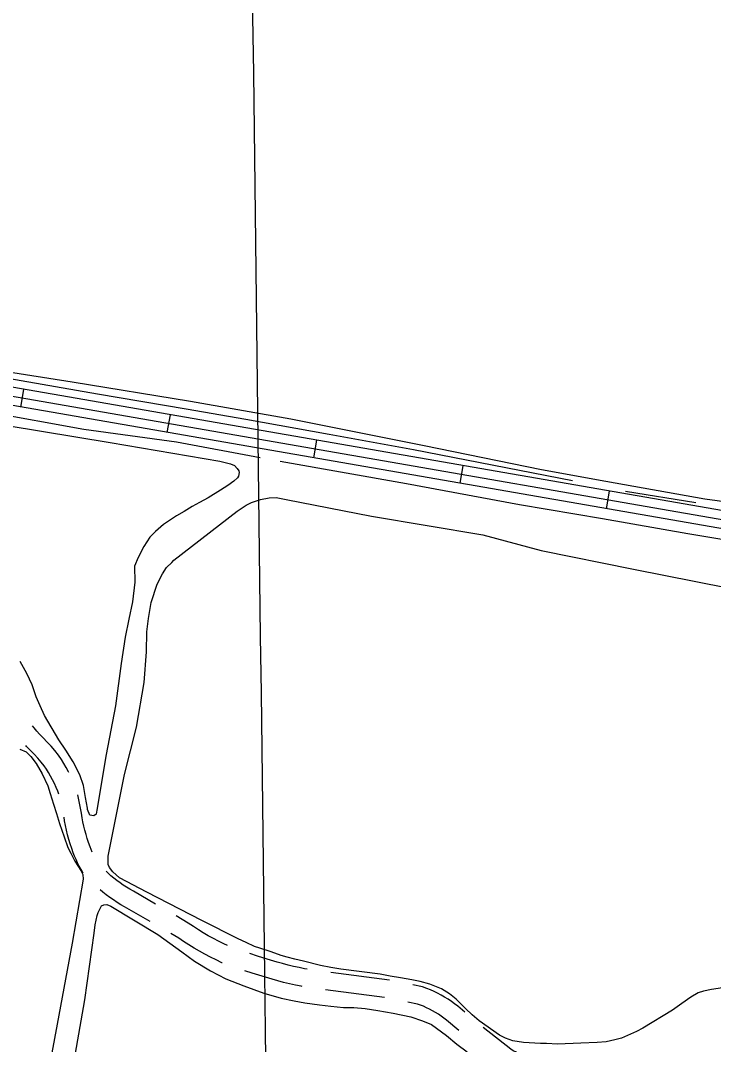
# Model space of a CAD drawing. Extents: x 3715084 to 3753216, y 488173 to 513963.
# Drawn here: x 3729338 to 3730504, y 507143 to 508865 of the extents above; entities that cross this region are included whole.
import ezdxf

# ---------------------------------------------------------------- set-up
doc = ezdxf.new("R2010")
doc.units = 0
for name, color, linetype in [('V-GRID-MAJR', 7, 'Continuous'), ('V-ROAD-CNTR', 7, 'Continuous'), ('V-SITE-VEGE', 7, 'Continuous'), ('V-TOPO-SHOR', 7, 'Continuous')]:
    doc.layers.add(name, color=color, linetype=linetype)

msp = doc.modelspace()

# ---------------------------------------------------------------- linework, layer by layer
at = {"layer": 'V-GRID-MAJR'}
msp.add_spline([(3729916.433, 493722.87), (3729841.541, 499780.245), (3729766.611, 505840.705), (3729691.682, 511901.17600000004), (3729691.644, 511904.24700000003)], degree=3, dxfattribs=at)
at = {"layer": 'V-ROAD-CNTR'}
for p, q in [((3729338.647283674, 508215.053543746), (3729343.778273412, 508244.61148462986)), ((3729584.9627910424, 508172.29362926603), (3729590.0937807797, 508201.8515701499)), ((3729831.2782984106, 508129.532714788), (3729836.409288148, 508159.09065567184)), ((3730077.5938057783, 508086.772800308), (3730082.724795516, 508116.33074119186)), ((3730323.909313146, 508044.01288582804), (3730329.0403028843, 508073.5708267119)), ((3729959.0843021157, 507251.26848633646), (3729859.943519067, 507264.3484447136)), ((3729950.4090602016, 507222.153069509), (3729851.268279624, 507235.2330275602))]:
    msp.add_line(p, q, dxfattribs=at)
for points in [[(3731885.3741902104, 507789.6363945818), (3731882.766195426, 507790.02139381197), (3731805.687349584, 507812.41234903), (3731556.947847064, 507860.406253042), (3728800.2463604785, 508338.96829591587), (3728637.2956863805, 508368.92123600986)], [(3731530.165753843, 507834.606850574), (3728794.968371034, 508309.43635498), (3728631.8716972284, 508339.415295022)], [(3732013.9799329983, 507620.95173195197), (3732000.131960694, 507639.3516951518), (3731970.8490192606, 507679.0296157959), (3731946.890067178, 507708.23555738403), (3731931.1770986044, 507723.7875262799), (3731921.08911878, 507737.0034998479), (3731908.518143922, 507752.93546798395), (3731902.601155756, 507766.224441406), (3731892.245176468, 507773.46142693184), (3731879.5652018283, 507775.33142319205), (3731802.166356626, 507797.8153782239), (3731554.2438524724, 507845.651282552), (3728797.6073657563, 508324.2023254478), (3728634.583691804, 508354.1682655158)], [(3729419.2001715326, 507600.51778581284), (3729418.520831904, 507601.8809653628), (3729414.8064755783, 507608.8254266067), (3729410.901325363, 507615.6578537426), (3729406.7983816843, 507622.3818581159), (3729402.1438847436, 507629.53962355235), (3729395.566537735, 507637.4540561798), (3729389.2655650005, 507644.6802376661), (3729382.7969198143, 507651.7552534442), (3729376.1611820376, 507658.67760524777), (3729369.814520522, 507664.99129709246), (3729365.326608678, 507670.0367924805), (3729360.846249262, 507675.38937609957), (3729358.0168750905, 507678.9872070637)], [(3729402.7048271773, 507563.9752304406), (3729400.711038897, 507569.0157309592), (3729397.943059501, 507575.4639825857), (3729394.992292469, 507581.8340569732), (3729391.863168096, 507588.11303463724), (3729388.5515244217, 507594.30457339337), (3729385.068674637, 507600.3981462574), (3729381.413618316, 507606.3881418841), (3729377.9501152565, 507611.71437644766), (3729372.721462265, 507618.00594382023), (3729366.8864349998, 507624.6977623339), (3729360.895080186, 507631.2507465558), (3729354.750817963, 507637.6603947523), (3729348.007479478, 507644.3687029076), (3729346.820019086, 507645.70369480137)], [(3729458.708017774, 507466.44419962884), (3729456.811021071, 507470.91630497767), (3729454.9446092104, 507475.8058043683), (3729452.491511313, 507482.63438894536), (3729450.235943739, 507489.4740659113), (3729448.1637886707, 507496.36987962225), (3729446.2757151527, 507503.3177628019), (3729444.574022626, 507510.3149784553), (3729443.0578183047, 507517.3549046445), (3729441.7293436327, 507524.4341017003), (3729440.5268748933, 507531.933788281), (3729434.666575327, 507563.23949661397)], [(3729443.51057522, 507431.4877805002), (3729439.8858152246, 507437.44441601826), (3729436.8601909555, 507442.85765248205), (3729434.0296913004, 507448.374003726), (3729431.402066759, 507453.99334769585), (3729428.978978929, 507459.70569502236), (3729426.8113907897, 507465.3841956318), (3729424.1244886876, 507472.86361105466), (3729421.6200562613, 507480.4579340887), (3729419.3182113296, 507488.11812037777), (3729417.2202848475, 507495.8382371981), (3729415.329977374, 507503.6110215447), (3729413.6461816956, 507511.4290953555), (3729412.170656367, 507519.2918982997), (3729411.1891684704, 507525.4133477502)], [(3729565.0287001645, 507379.28426926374), (3729527.8466758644, 507400.80093284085), (3729521.912866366, 507404.15912077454), (3729516.340734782, 507407.5360568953), (3729510.87572032, 507411.0812595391), (3729505.51822678, 507414.7903654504), (3729500.274757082, 507418.6608125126), (3729495.1531704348, 507422.6875875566), (3729490.152870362, 507426.8679057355), (3729485.2867032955, 507431.19401048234), (3729481.932832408, 507434.36449758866)], [(3729556.071188, 507349.80679536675), (3729512.945324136, 507374.76306715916), (3729506.747133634, 507378.2708792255), (3729500.399265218, 507382.11794310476), (3729494.1702796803, 507386.1587404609), (3729488.06777322, 507390.3836345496), (3729482.0912429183, 507394.7951874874), (3729476.2568295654, 507399.3824124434), (3729471.7066166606, 507403.1864516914)], [(3729686.236791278, 507309.42705039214), (3729679.962922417, 507312.36589505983), (3729671.197317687, 507316.71535894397), (3729662.5372478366, 507321.2627651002), (3729653.980650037, 507326.0082706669), (3729645.5333782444, 507330.9465567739), (3729637.1991606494, 507336.07619812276), (3729628.986357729, 507341.39133093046), (3729620.305412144, 507347.29648920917), (3729599.649015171, 507359.2500273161)], [(3729677.5348909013, 507280.4457939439), (3729676.8744967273, 507280.68434670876), (3729666.9310775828, 507285.3421049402), (3729657.5546823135, 507289.99464105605), (3729648.2867521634, 507294.8612348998), (3729639.1333499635, 507299.9377293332), (3729630.098621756, 507305.2194432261), (3729621.1848393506, 507310.70580187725), (3729612.397642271, 507316.3926690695), (3729604.334587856, 507321.87751079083), (3729590.6914869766, 507329.7725626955)], [(3729820.336877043, 507269.8840692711), (3729815.88216951, 507270.6735111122), (3729806.580765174, 507272.5157761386), (3729797.318361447, 507274.55191634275), (3729788.099820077, 507276.77300653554), (3729778.931297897, 507279.18572455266), (3729769.7256784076, 507281.80738015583), (3729753.149623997, 507286.68548465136), (3729736.6953044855, 507291.8021058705), (3729723.8990911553, 507295.99243960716)], [(3729811.689347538, 507240.94910611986), (3729810.34983049, 507241.1864888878), (3729800.4452348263, 507243.14822386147), (3729790.5836385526, 507245.31608365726), (3729780.7681799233, 507247.6809934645), (3729771.0047021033, 507250.2502754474), (3729761.3823215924, 507252.99061984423), (3729744.4603760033, 507257.97051534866), (3729727.5726955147, 507263.2218941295), (3729715.2911637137, 507267.243686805)], [(3730085.6579404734, 507197.58746262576), (3730073.787595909, 507207.5839953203), (3730068.424299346, 507211.72751626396), (3730062.9684659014, 507215.6476095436), (3730057.3826369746, 507219.3758281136), (3730051.670858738, 507222.91169083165), (3730045.8365927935, 507226.2477247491), (3730039.8939279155, 507229.3794354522), (3730033.8445907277, 507232.30387770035), (3730027.701675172, 507235.0173327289), (3730021.467308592, 507237.5184483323), (3730014.387433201, 507240.0771614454), (3729998.2964216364, 507243.41558432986)], [(3730075.725414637, 507166.7310974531), (3730054.946404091, 507184.2300046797), (3730050.495700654, 507187.66848373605), (3730045.8835340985, 507190.9823904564), (3730041.1553630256, 507194.13817188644), (3730036.3251412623, 507197.1283091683), (3730031.3934072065, 507199.9482752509), (3730026.3680720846, 507202.5965645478), (3730021.251409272, 507205.07012229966), (3730016.052324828, 507207.3666672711), (3730010.780691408, 507209.4815516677), (3730006.2005667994, 507211.13683855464), (3729989.6664273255, 507214.5671977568)], [(3730201.545105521, 507125.7629882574), (3730190.6770929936, 507125.23749801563), (3730188.379882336, 507125.4755135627), (3730185.359084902, 507125.9499260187), (3730182.375850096, 507126.578643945), (3730179.4326178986, 507127.36577822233), (3730176.5286064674, 507128.3086081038), (3730173.681915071, 507129.4006201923), (3730170.8951022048, 507130.64388191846), (3730168.176826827, 507132.0300276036), (3730165.539816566, 507133.557177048), (3730163.212696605, 507135.0731666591), (3730116.3574092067, 507171.9494654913)]]:
    msp.add_lwpolyline(points, dxfattribs=at)
at = {"layer": 'V-SITE-VEGE'}
for p, q in [((3729425.045, 508257.09500000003), (3729306.992, 508275.107)), ((3729624.256, 508224.21600000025), (3729425.045, 508257.09500000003)), ((3729792.786, 508194.487), (3729624.256, 508224.216)), ((3730017.228, 508149.54000000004), (3729792.786, 508194.487)), ((3730214.879, 508109.675), (3730017.228, 508149.54000000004)), ((3730322.829, 508089.732), (3730214.879, 508109.675)), ((3730489.417, 508060.003), (3730322.829, 508089.732)), ((3730585.724, 508047.45300000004), (3730489.417, 508060.003))]:
    msp.add_line(p, q, dxfattribs=at)
for points in [[(3729315.424, 508184.208), (3729488.617, 508155.25200000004), (3729673.457, 508123.94800000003), (3729691.3200000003, 508119.651), (3729697.918, 508116.925), (3729702.574, 508111.871), (3729705.287, 508107.982), (3729706.059, 508104.875), (3729704.497, 508099.05), (3729703.329, 508095.94200000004), (3729697.109, 508090.514), (3729686.613, 508083.148), (3729674.563, 508075.007), (3729653.96, 508062.602), (3729639.19, 508054.465), (3729626.755, 508047.87700000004), (3729613.15, 508039.349), (3729600.71, 508031.987), (3729592.16, 508026.559), (3729578.555, 508017.642), (3729564.946, 508005.619), (3729555.611, 507996.308), (3729545.4960000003, 507980.787), (3729535.7600000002, 507961.767), (3729529.915, 507947.402), (3729530.052, 507920.326), (3729526.446, 507887.631), (3729520.463, 507858.509), (3729513.883, 507828.196), (3729507.291, 507783.615), (3729497.69, 507712.88), (3729482.131, 507630.85500000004), (3729466.556, 507536.94200000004), (3729465.358, 507530.405), (3729461.19, 507527.435), (3729454.6550000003, 507528.63300000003), (3729450.504, 507538.15), (3729450.508, 507540.528), (3729447.557, 507558.36600000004), (3729444.014, 507578.58400000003), (3729437.4990000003, 507596.43), (3729426.825, 507618.44), (3729414.365, 507638.074), (3729402.494, 507655.331), (3729378.17, 507696.38300000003), (3729371.058, 507712.443), (3729364.537, 507727.91000000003), (3729357.4280000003, 507748.132), (3729348.534, 507767.168), (3729337.264, 507787.39400000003)], [(3730518.9620000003, 507238.659), (3730500.691, 507235.851), (3730487.052, 507233.037), (3730478.301, 507230.219), (3730465.685, 507223.031), (3730451.007, 507211.98600000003), (3730435.041, 507200.685), (3730385.09, 507170.647), (3730374.2770000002, 507165.257), (3730349.305, 507153.966), (3730337.9820000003, 507150.89400000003), (3730323.312, 507147.824), (3730308.132, 507146.81200000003), (3730280.603, 507145.305), (3730241.492, 507143.554), (3730222.968, 507144.609), (3730213.191, 507144.619), (3730203.416, 507145.145), (3730184.122, 507146.712), (3730166.372, 507149.565), (3730154.284, 507153.69800000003), (3730143.9990000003, 507158.599), (3730109.812, 507183.082), (3730098.245, 507192.874), (3730086.682, 507203.694), (3730071.007, 507219.152), (3730059.9560000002, 507228.169), (3730046.33, 507236.677), (3730026.786, 507244.42), (3730010.326, 507249.071), (3729996.437, 507251.92), (3729977.401, 507255.289), (3729960.167, 507258.14), (3729943.191, 507261.248), (3729877.079, 507270.079), (3729860.358, 507272.414), (3729842.8680000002, 507276.039), (3729814.319, 507283.27900000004), (3729799.401, 507286.9), (3729786.798, 507289.742), (3729776.7660000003, 507292.58900000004), (3729759.795, 507298.784), (3729740.7630000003, 507304.984), (3729731.762, 507308.08), (3729717.6180000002, 507314.787), (3729703.9930000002, 507320.722), (3729643.052, 507351.674), (3729550.747, 507399.128), (3729504.724, 507423.368), (3729493.161, 507433.678), (3729487.767, 507440.887), (3729485.713, 507445.777), (3729485.473, 507459.67100000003), (3729513.174, 507597.026), (3729533.085, 507676.759), (3729546.043, 507751.869), (3729549.967, 507803.579), (3729550.524, 507837.283), (3729553.125, 507859.664), (3729558.046, 507886.41500000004), (3729568.1180000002, 507917.276), (3729577.146, 507934.76), (3729583.849, 507945.043), (3729592.606, 507953.522), (3729595.699, 507957.378), (3729702.318, 508040.091), (3729717.77, 508050.103), (3729726.521, 508054.468), (3729741.965, 508059.336), (3729756.633, 508062.148), (3729767.954, 508062.905), (3729785.188, 508059.282), (3729928.718, 508031.57300000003), (3730115.981, 508000.208), (3730214.2290000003, 507973.842), (3730369.589, 507942.26), (3730578.966, 507900.833)], [(3729337.077, 507639.954), (3729347.18, 507635.18700000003), (3729355.4930000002, 507627.447), (3729364.393, 507615.54600000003), (3729374.4820000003, 507598.292), (3729383.968, 507578.068), (3729388.113, 507564.981), (3729393.4420000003, 507547.139), (3729398.773, 507531.677), (3729403.508, 507515.02400000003), (3729411.2090000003, 507492.423), (3729417.725, 507474.57800000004), (3729422.471, 507465.05700000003), (3729429.5870000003, 507451.379), (3729439.676, 507435.908), (3729442.639, 507428.771), (3729443.223, 507421.04000000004), (3729424.66, 507313.456), (3729399.519, 507177.344), (3729375.575, 507047.767)], [(3729405.74, 506965.411), (3729420.2770000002, 507070.897), (3729446.156, 507218.03), (3729461.87, 507330.135), (3729463.4450000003, 507344.147), (3729466.967, 507360.10500000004), (3729468.532, 507365.164), (3729473.9960000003, 507376.059), (3729477.894, 507378.001), (3729482.954, 507378.773), (3729490.1920000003, 507375.80700000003)], [(3729490.1920000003, 507375.80700000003), (3729568.776, 507328.21), (3729609.617, 507298.956), (3729630.6210000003, 507283.36100000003), (3729657.464, 507266.97500000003), (3729683.531, 507253.706), (3729713.495, 507241.987), (3729747.349, 507229.488), (3729776.539, 507221.278), (3729798.336, 507216.575), (3729816.631, 507213.44), (3729841.151, 507209.903), (3729860.227, 507207.544), (3729881.636, 507205.18200000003), (3729898.7660000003, 507205.16000000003), (3729917.841, 507203.579), (3729939.251, 507200.43700000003), (3729964.941, 507196.12200000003), (3729994.909, 507189.466), (3730014.367, 507183.21400000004), (3730029.541, 507176.576), (3730054.825, 507158.246), (3730072.328, 507143.82), (3730089.441, 507130.951)]]:
    msp.add_lwpolyline(points, dxfattribs=at)
at = {"layer": 'V-TOPO-SHOR'}
msp.add_line((3730474.42, 508053.96), (3730355.799, 508072.936), dxfattribs=at)
for points in [[(3730266.92, 508090.82800000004), (3729998.997, 508142.958), (3729857.304, 508168.90400000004), (3729716.899, 508194.332), (3729616.424, 508211.463), (3729467.772, 508236.645), (3729302.892, 508265.455), (3729155.272, 508291.14900000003), (3728959.995, 508328.242), (3728805.681, 508357.553), (3728638.738, 508385.85000000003), (3728325.463, 508439.84), (3728142.544, 508468.929), (3727992.608, 508496.946)], [(3729741.088, 508129.357), (3729600.43, 508155.815), (3729444.306, 508177.397), (3729283.037, 508206.46), (3729120.9930000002, 508233.97500000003), (3729034.69, 508249.802)], [(3730177.75, 508050.734), (3729987.631, 508086.017), (3729775.093, 508123.387)], [(3731274.698, 507860.999), (3731114.973, 507888.256), (3730978.174, 507910.587), (3730859.415, 507932.38), (3730703.812, 507960.147), (3730582.474, 507981.686), (3730461.132, 508001.678), (3730317.123, 508027.11), (3730177.75, 508050.734)]]:
    msp.add_lwpolyline(points, dxfattribs=at)

doc.saveas('drawing.dxf')
